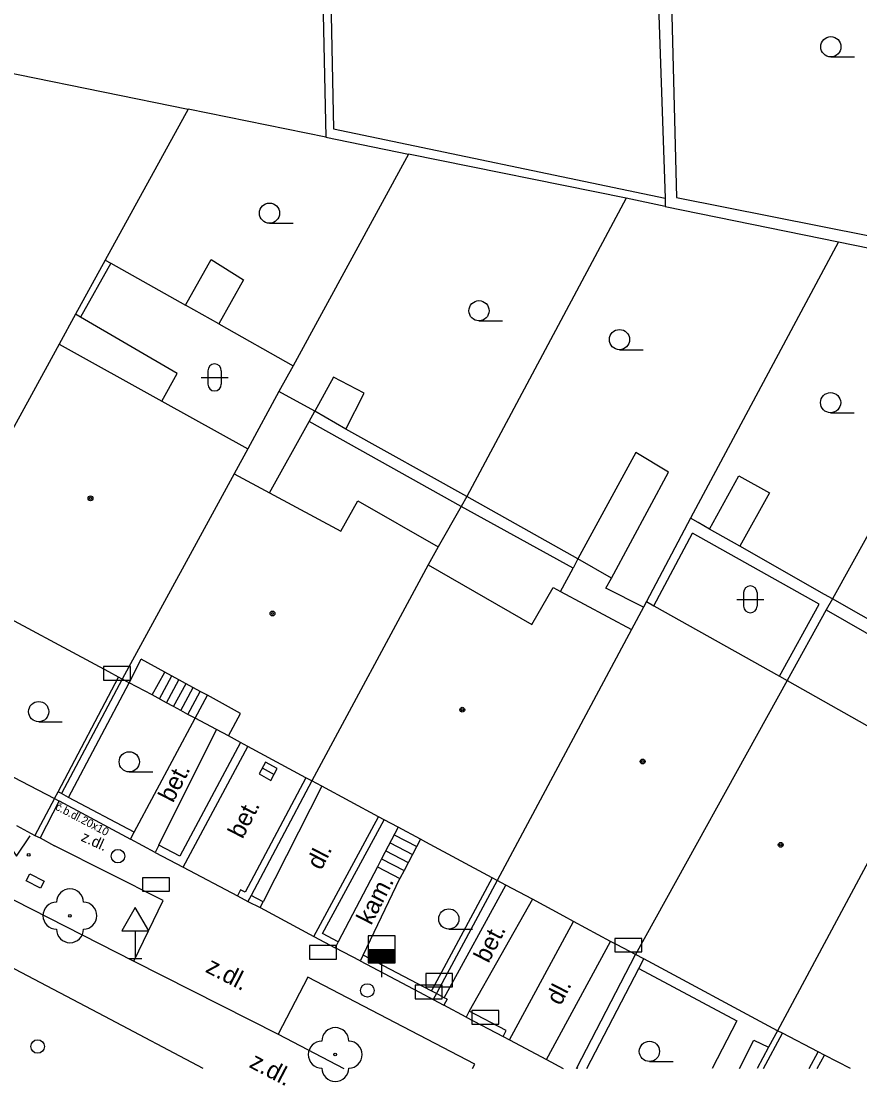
# Model space of a CAD drawing. Extents: x -595546 to -593986, y -1160845 to -1159202.
# Drawn here: x -595028.18 to -594997.08, y -1160843.88 to -1160804.4 of the extents above; entities that cross this region are included whole.
import ezdxf

# ---------------------------------------------------------------- set-up
doc = ezdxf.new("R2010")
doc.units = 0
for name, color, linetype in [('DOP - kresba z DSPS bez souradnic', 7, 'Continuous'), ('DOP - rozhrani ploch obecne', 7, 'Continuous'), ('Level 22', 7, 'Continuous'), ('Level 24', 7, 'Continuous'), ('Level 27', 7, 'Continuous'), ('Level 28', 7, 'Continuous'), ('Level 34', 7, 'Continuous'), ('Level 36', 7, 'Continuous'), ('Level 39', 7, 'Continuous'), ('slaboproud - povrch.  znaky a tel. budka skut. velikost', 7, 'Continuous'), ('TM - budovy zdene_ betonove - NP', 7, 'Continuous'), ('TM - budovy zdene_ betonove - VP', 7, 'Continuous'), ('TM - chodniky - VP', 7, 'Continuous'), ('TM - komunikace - VP', 7, 'Continuous'), ('TM - plot drateny_ kovovy - VP', 7, 'Continuous'), ('TM - podezdivka plotu - VP', 7, 'Continuous'), ('TM - popis povrchu', 7, 'Continuous'), ('TM - rozhrani mezi zpev. plochami mezi sebou - VP', 7, 'Continuous'), ('TM - rozhrani ploch obecne - VP', 7, 'Continuous'), ('TM - schody - VP', 7, 'Continuous')]:
    doc.layers.add(name, color=color, linetype=linetype)

msp = doc.modelspace()

# ---------------------------------------------------------------- linework, layer by layer
at = {"layer": 'DOP - kresba z DSPS bez souradnic'}
for points in [[(-595016.91, -1160793.35), (-595016.59, -1160808.39)], [(-595004.17, -1160799.36), (-595003.88, -1160810.94)], [(-595016.59, -1160808.39), (-595004.3, -1160810.97)], [(-595003.88, -1160810.94), (-594994.97, -1160812.71)], [(-595025.06, -1160813.26), (-595024.85, -1160813.38)], [(-595022.08, -1160814.94), (-595021.13, -1160813.24)], [(-595021.13, -1160813.24), (-595019.93, -1160813.99)], [(-595024.85, -1160813.38), (-595025.98, -1160815.38)], [(-595024.85, -1160813.38), (-595022.08, -1160814.94)], [(-595019.93, -1160813.99), (-595020.85, -1160815.63)], [(-595020.85, -1160815.63), (-595022.08, -1160814.94)], [(-595025.98, -1160815.38), (-595026.16, -1160815.27)], [(-595022.39, -1160817.47), (-595025.98, -1160815.38)], [(-595020.85, -1160815.63), (-595018.09, -1160817.18)], [(-595022.96, -1160818.49), (-595022.39, -1160817.47)], [(-595016.59, -1160817.61), (-595017.29, -1160818.87)], [(-595015.46, -1160818.2), (-595016.59, -1160817.61)], [(-595017.29, -1160818.87), (-595018.62, -1160818.14)], [(-595016.14, -1160819.53), (-595015.46, -1160818.2)], [(-595017.5, -1160819.25), (-595017.29, -1160818.87)], [(-595016.14, -1160819.53), (-595017.29, -1160818.87)], [(-595018.97, -1160821.89), (-595017.5, -1160819.25)], [(-595011.86, -1160822.4), (-595017.5, -1160819.25)], [(-595011.65, -1160822.03), (-595016.14, -1160819.53)], [(-595005.38, -1160820.4), (-595007.54, -1160824.34)], [(-595004.17, -1160821.13), (-595005.38, -1160820.4)], [(-595006.29, -1160825.06), (-595004.17, -1160821.13)], [(-595002.65, -1160823.24), (-595001.56, -1160821.26)], [(-595001.56, -1160821.26), (-595000.43, -1160821.89)], [(-595000.43, -1160821.89), (-595001.53, -1160823.87)], [(-595007.54, -1160824.34), (-595011.65, -1160822.03)], [(-595007.71, -1160824.69), (-595011.86, -1160822.4)], [(-595003.07, -1160823), (-595003.35, -1160822.84)], [(-595002.65, -1160823.24), (-595003.07, -1160823)], [(-595004.71, -1160826.08), (-595003.28, -1160823.39)], [(-594998.58, -1160826.02), (-595003.28, -1160823.39)], [(-595001.53, -1160823.87), (-595002.65, -1160823.24)], [(-594998.39, -1160825.66), (-595001.53, -1160823.87)], [(-595007.54, -1160824.34), (-595007.71, -1160824.69)], [(-595006.29, -1160825.06), (-595007.54, -1160824.34)], [(-595008.18, -1160825.56), (-595007.71, -1160824.69)], [(-595006.5, -1160825.43), (-595006.29, -1160825.06)], [(-595005.1, -1160826.13), (-595006.5, -1160825.43)], [(-594998.09, -1160825.82), (-594998.39, -1160825.66)], [(-594994.81, -1160827.69), (-594998.09, -1160825.82)], [(-595000.05, -1160828.7), (-594998.58, -1160826.02)], [(-594998.32, -1160826.24), (-594993.3, -1160829.12)]]:
    msp.add_lwpolyline(points, dxfattribs=at)
at = {"layer": 'DOP - rozhrani ploch obecne'}
for points in [[(-595017.21, -1160793.32), (-595016.88, -1160808.7)], [(-595004.68, -1160799.89), (-595004.3, -1160810.97)], [(-595031.46, -1160805.73), (-595021.98, -1160807.66)], [(-595021.98, -1160807.66), (-595025.06, -1160813.26)], [(-595016.88, -1160808.7), (-595021.98, -1160807.66)], [(-595016.88, -1160808.7), (-595013.81, -1160809.33)], [(-595013.81, -1160809.33), (-595018.09, -1160817.18)], [(-595005.74, -1160810.97), (-595013.81, -1160809.33)], [(-595005.74, -1160810.97), (-595011.65, -1160822.03)], [(-595004.29, -1160811.27), (-595005.74, -1160810.97)], [(-595004.3, -1160810.97), (-595004.29, -1160811.27)], [(-595004.29, -1160811.27), (-594997.87, -1160812.59)], [(-594997.87, -1160812.59), (-595003.35, -1160822.84)], [(-594997.87, -1160812.59), (-594994.96, -1160813.18)], [(-595025.06, -1160813.26), (-595026.16, -1160815.27)], [(-594991.48, -1160813.89), (-594998.09, -1160825.82)], [(-595026.16, -1160815.27), (-595026.77, -1160816.38)], [(-595018.09, -1160817.18), (-595018.62, -1160818.14)], [(-595018.62, -1160818.14), (-595019.77, -1160820.26)], [(-595011.65, -1160822.03), (-595011.86, -1160822.4)], [(-595011.86, -1160822.4), (-595012.72, -1160823.9)], [(-595003.35, -1160822.84), (-595004.99, -1160825.92)], [(-594998.09, -1160825.82), (-594998.32, -1160826.24)], [(-594998.32, -1160826.24), (-594999.77, -1160828.86)]]:
    msp.add_lwpolyline(points, dxfattribs=at)
at = {"layer": 'Level 22'}
for centre in [(-595026.37, -1160837.58), (-595016.53, -1160842.73)]:
    msp.add_circle(centre, 0.05, dxfattribs=at)
for centre, start, end in [((-595026.37, -1160837.08), 0, 180), ((-595026.87, -1160837.58), 90, 270), ((-595025.87, -1160837.58), 270, 90), ((-595026.37, -1160838.08), 180, 0), ((-595016.53, -1160842.23), 0, 180), ((-595017.03, -1160842.73), 90, 270), ((-595016.03, -1160842.73), 270, 90), ((-595016.53, -1160843.23), 180, 0)]:
    msp.add_arc(centre, 0.5, start, end, dxfattribs=at)
at = {"layer": 'Level 24'}
for points in [[(-595025.127, -1160828.838), (-595024.127, -1160828.838), (-595024.127, -1160828.338), (-595025.127, -1160828.338)], [(-595023.678, -1160836.669), (-595022.678, -1160836.669), (-595022.678, -1160836.169), (-595023.678, -1160836.169)], [(-595006.167, -1160838.918), (-595005.167, -1160838.918), (-595005.167, -1160838.418), (-595006.167, -1160838.418)], [(-595017.488, -1160839.189), (-595016.488, -1160839.189), (-595016.488, -1160838.689), (-595017.488, -1160838.689)], [(-595013.177, -1160840.218), (-595012.177, -1160840.218), (-595012.177, -1160839.718), (-595013.177, -1160839.718)], [(-595013.567, -1160840.658), (-595012.567, -1160840.658), (-595012.567, -1160840.158), (-595013.567, -1160840.158)], [(-595011.468, -1160841.599), (-595010.468, -1160841.599), (-595010.468, -1160841.099), (-595011.468, -1160841.099)]]:
    msp.add_lwpolyline(points, close=True, dxfattribs=at)
at = {"layer": 'Level 27'}
msp.add_line((-595019.239, -1160832.1), (-595018.801, -1160832.34), dxfattribs=at)
msp.add_lwpolyline([(-595019.359, -1160832.32), (-595018.92, -1160832.559), (-595018.681, -1160832.12), (-595019.12, -1160831.881)], close=True, dxfattribs=at)
at = {"layer": 'Level 28'}
for p, q in [((-595015.31, -1160838.83), (-595014.31, -1160838.83)), ((-595015.31, -1160838.88), (-595014.31, -1160838.88)), ((-595015.31, -1160838.93), (-595014.31, -1160838.93)), ((-595015.31, -1160838.98), (-595014.31, -1160838.98)), ((-595015.31, -1160839.03), (-595014.31, -1160839.03)), ((-595015.31, -1160839.08), (-595014.31, -1160839.08)), ((-595015.31, -1160839.13), (-595014.31, -1160839.13)), ((-595015.31, -1160839.18), (-595014.31, -1160839.18)), ((-595015.31, -1160839.23), (-595014.31, -1160839.23)), ((-595015.31, -1160839.28), (-595014.31, -1160839.28)), ((-595014.81, -1160839.33), (-595014.81, -1160839.86))]:
    msp.add_line(p, q, dxfattribs=at)
msp.add_lwpolyline([(-595015.31, -1160839.33), (-595014.31, -1160839.33), (-595014.31, -1160838.33), (-595015.31, -1160838.33)], close=True, dxfattribs=at)
for centre in [(-595024.59, -1160835.37), (-595015.34, -1160840.35), (-595027.57, -1160842.43)]:
    msp.add_circle(centre, 0.25, dxfattribs=at)
at = {"layer": 'Level 34'}
for p, q in [((-595023.95, -1160838.142), (-595023.95, -1160839.16)), ((-595024.2, -1160839.16), (-595023.7, -1160839.16))]:
    msp.add_line(p, q, dxfattribs=at)
msp.add_lwpolyline([(-595024.45, -1160838.142), (-595023.45, -1160838.142), (-595023.95, -1160837.276)], close=True, dxfattribs=at)
at = {"layer": 'Level 36'}
for p, q in [((-594998.15, -1160805.725), (-594997.275, -1160805.725)), ((-595018.97, -1160811.895), (-595018.095, -1160811.895)), ((-595011.2, -1160815.515), (-595010.325, -1160815.515)), ((-595005.99, -1160816.585), (-595005.115, -1160816.585)), ((-595021.506, -1160817.616), (-595020.506, -1160817.616)), ((-595021.256, -1160817.366), (-595021.256, -1160817.866)), ((-595020.756, -1160817.366), (-595020.756, -1160817.866)), ((-594998.16, -1160818.925), (-594997.285, -1160818.925)), ((-595001.636, -1160825.846), (-595000.636, -1160825.846)), ((-595001.386, -1160825.596), (-595001.386, -1160826.096)), ((-595000.886, -1160825.596), (-595000.886, -1160826.096)), ((-595027.53, -1160830.385), (-595026.655, -1160830.385)), ((-595024.17, -1160832.245), (-595023.295, -1160832.245)), ((-595012.32, -1160838.075), (-595011.445, -1160838.075)), ((-595004.88, -1160842.985), (-595004.005, -1160842.985))]:
    msp.add_line(p, q, dxfattribs=at)
msp.add_lwpolyline([(-595028.85, -1160834.62), (-595028.35, -1160835.37), (-595027.85, -1160834.62)], dxfattribs=at)
for centre, radius in [((-594998.15, -1160805.35), 0.375), ((-595018.97, -1160811.52), 0.375), ((-595011.2, -1160815.14), 0.375), ((-595005.99, -1160816.21), 0.375), ((-594998.16, -1160818.55), 0.375), ((-595027.53, -1160830.01), 0.375), ((-595024.17, -1160831.87), 0.375), ((-595027.901, -1160835.32), 0.05), ((-595012.32, -1160837.7), 0.375), ((-595004.88, -1160842.61), 0.375)]:
    msp.add_circle(centre, radius, dxfattribs=at)
for centre, start, end in [((-595021.006, -1160817.366), 0, 180), ((-595021.006, -1160817.866), 180, 0), ((-595001.136, -1160825.596), 0, 180), ((-595001.136, -1160826.096), 180, 0)]:
    msp.add_arc(centre, 0.25, start, end, dxfattribs=at)
at = {"layer": 'Level 39'}
for centre, radius in [((-595025.61, -1160822.1), 0.09), ((-595025.61, -1160822.1), 0.0398), ((-595018.86, -1160826.37), 0.09), ((-595018.86, -1160826.37), 0.0398), ((-595011.82, -1160829.94), 0.09), ((-595011.82, -1160829.94), 0.0398), ((-595005.13, -1160831.86), 0.09), ((-595005.13, -1160831.86), 0.0398), ((-595000.01, -1160834.95), 0.09), ((-595000.01, -1160834.95), 0.0398)]:
    msp.add_circle(centre, radius, dxfattribs=at)
at = {"layer": 'slaboproud - povrch.  znaky a tel. budka skut. velikost'}
msp.add_lwpolyline([(-595027.46, -1160836.56), (-595028, -1160836.28), (-595027.86, -1160836.02), (-595027.33, -1160836.3), (-595027.46, -1160836.56)], dxfattribs=at)
at = {"layer": 'TM - budovy zdene_ betonove - NP'}
for points in [[(-595024.17, -1160828.94), (-595023.73, -1160828.06)], [(-595022.85, -1160828.54), (-595023.73, -1160828.06)], [(-595021.27, -1160829.4), (-595021.54, -1160829.26), (-595022.85, -1160828.54)], [(-595020.49, -1160830.91), (-595020.04, -1160830.08), (-595021.27, -1160829.4)]]:
    msp.add_lwpolyline(points, dxfattribs=at)
at = {"layer": 'TM - budovy zdene_ betonove - VP'}
for points in [[(-595026.77, -1160816.38), (-595027.87, -1160818.39)], [(-595026.77, -1160816.38), (-595022.96, -1160818.49)], [(-595027.87, -1160818.39), (-595031.5, -1160825.01)], [(-595022.96, -1160818.49), (-595019.77, -1160820.26)], [(-595019.77, -1160820.26), (-595020.28, -1160821.19)], [(-595020.28, -1160821.19), (-595024.35, -1160828.65), (-595024.43, -1160828.8)], [(-595020.28, -1160821.19), (-595018.97, -1160821.89)], [(-595018.97, -1160821.89), (-595016.32, -1160823.32)], [(-595016.32, -1160823.32), (-595015.69, -1160822.19)], [(-595015.69, -1160822.19), (-595012.72, -1160823.9)], [(-595012.72, -1160823.9), (-595013.08, -1160824.57)], [(-595013.08, -1160824.57), (-595017.4, -1160832.58)], [(-595013.08, -1160824.57), (-595009.24, -1160826.78)], [(-595009.24, -1160826.78), (-595008.45, -1160825.41)], [(-595008.45, -1160825.41), (-595008.18, -1160825.56)], [(-595008.18, -1160825.56), (-595005.55, -1160826.96)], [(-595004.99, -1160825.92), (-595005.1, -1160826.13)], [(-595004.99, -1160825.92), (-595004.71, -1160826.08)], [(-595024.43, -1160828.8), (-595024.57, -1160828.73), (-595024.93, -1160828.53), (-595029.78, -1160825.94)], [(-595005.1, -1160826.13), (-595005.55, -1160826.96)], [(-595004.71, -1160826.08), (-595000.05, -1160828.7)], [(-595005.55, -1160826.96), (-595010.52, -1160836.27)], [(-595024.17, -1160828.94), (-595024.43, -1160828.8)], [(-595023.32, -1160829.39), (-595024.17, -1160828.94)], [(-594999.77, -1160828.86), (-595005.4, -1160839.02)], [(-595000.05, -1160828.7), (-594999.77, -1160828.86)], [(-594999.77, -1160828.86), (-594994.72, -1160831.71)], [(-595021.73, -1160830.25), (-595022, -1160830.11), (-595022.26, -1160829.97), (-595022.53, -1160829.82), (-595022.79, -1160829.68), (-595023.32, -1160829.39)], [(-595020.94, -1160830.67), (-595021.73, -1160830.25)], [(-595020.49, -1160830.91), (-595020.94, -1160830.67)], [(-595020.04, -1160831.16), (-595020.49, -1160830.91)], [(-595019.77, -1160831.3), (-595020.04, -1160831.16)], [(-595017.62, -1160832.46), (-595019.77, -1160831.3)], [(-595017.4, -1160832.58), (-595017.62, -1160832.46)], [(-595017.03, -1160832.78), (-595017.4, -1160832.58)], [(-595014.93, -1160833.91), (-595017.03, -1160832.78)], [(-594995.21, -1160832.68), (-595000.13, -1160841.85)], [(-595014.72, -1160834.02), (-595014.93, -1160833.91)], [(-595014.2, -1160834.3), (-595014.72, -1160834.02)], [(-595013.37, -1160834.74), (-595014.2, -1160834.3)], [(-595013.17, -1160834.85), (-595013.37, -1160834.74)], [(-595010.71, -1160836.17), (-595013.17, -1160834.85)], [(-595010.52, -1160836.27), (-595010.71, -1160836.17)], [(-595010.21, -1160836.44), (-595010.52, -1160836.27)], [(-595009.22, -1160836.97), (-595010.21, -1160836.44)], [(-595007.7, -1160837.79), (-595008.05, -1160837.6), (-595009.22, -1160836.97)], [(-595006.32, -1160838.53), (-595007.7, -1160837.79)], [(-595005.4, -1160839.02), (-595006.07, -1160838.66), (-595006.32, -1160838.53)], [(-595005.09, -1160839.18), (-595005.4, -1160839.02)], [(-595000.13, -1160841.85), (-595005.09, -1160839.18)], [(-594999.95, -1160841.94), (-595000.13, -1160841.85)], [(-594998.62, -1160842.63), (-594999.95, -1160841.94)], [(-594998.39, -1160842.75), (-594998.62, -1160842.63)], [(-594997.425, -1160843.241), (-594998.39, -1160842.75)]]:
    msp.add_lwpolyline(points, dxfattribs=at)
at = {"layer": 'TM - chodniky - VP'}
for points in [[(-595028.35, -1160834.23), (-595027.67, -1160834.6)], [(-595027.67, -1160834.6), (-595027.48, -1160834.69)], [(-595027.48, -1160834.69), (-595026.94, -1160834.99)], [(-595024, -1160839.26), (-595022.91, -1160837.02), (-595026.94, -1160834.99)], [(-595011.439, -1160843.241), (-595011.36, -1160843.09), (-595017.55, -1160839.86), (-595018.65, -1160841.97)]]:
    msp.add_lwpolyline(points, dxfattribs=at)
at = {"layer": 'TM - komunikace - VP'}
for points in [[(-595029.08, -1160836.68), (-595024, -1160839.26), (-595018.65, -1160841.97)], [(-595018.65, -1160841.97), (-595016.218, -1160843.241)]]:
    msp.add_lwpolyline(points, dxfattribs=at)
at = {"layer": 'TM - plot drateny_ kovovy - VP'}
for points in [[(-595024.43, -1160828.8), (-595026.68, -1160833.05)], [(-595020.04, -1160831.16), (-595022.3, -1160835.37)], [(-595017.62, -1160832.46), (-595019.87, -1160836.71), (-595020.04, -1160836.62)], [(-595023.99, -1160834.48), (-595026.42, -1160833.19), (-595026.68, -1160833.05), (-595026.81, -1160832.98)], [(-595017, -1160838.24), (-595014.72, -1160834.02)], [(-595023.21, -1160835.23), (-595024.13, -1160834.74)], [(-595022.3, -1160835.37), (-595023.07, -1160834.96)], [(-595022.17, -1160835.78), (-595020.16, -1160836.84)], [(-595010.71, -1160836.17), (-595012.59, -1160839.67)], [(-595012.49, -1160840.62), (-595010.21, -1160836.44)], [(-595019.21, -1160837.06), (-595019.65, -1160836.83)], [(-595019.32, -1160837.28), (-595017.32, -1160838.35)], [(-595016.42, -1160838.55), (-595017, -1160838.24)], [(-595015.61, -1160839.25), (-595016.53, -1160838.77)], [(-595012.97, -1160840.37), (-595015.49, -1160839.04)], [(-595005.27, -1160839.54), (-595005.09, -1160839.18)], [(-595012.59, -1160839.67), (-595012.94, -1160840.31), (-595012.97, -1160840.37)], [(-595007.198, -1160843.241), (-595005.27, -1160839.54)], [(-595012.78, -1160840.47), (-595012.97, -1160840.37)], [(-595012.49, -1160840.62), (-595012.78, -1160840.47)], [(-595011.67, -1160841.34), (-595012.5, -1160840.9)], [(-595012.38, -1160840.68), (-595012.49, -1160840.62)], [(-595010.19, -1160841.84), (-595011.56, -1160841.12)], [(-595010.3, -1160842.06), (-595010.07, -1160842.18)], [(-595010.07, -1160842.18), (-595008.7, -1160842.91)], [(-594998.656, -1160843.241), (-594998.39, -1160842.75)], [(-595008.7, -1160842.91), (-595008.081, -1160843.241)], [(-595007.531, -1160843.241), (-595007.57, -1160843.22)]]:
    msp.add_lwpolyline(points, dxfattribs=at)
at = {"layer": 'TM - podezdivka plotu - VP'}
for points in [[(-595026.94, -1160833.23), (-595026.81, -1160832.98), (-595024.57, -1160828.73)], [(-595026.42, -1160833.19), (-595024.17, -1160828.94)], [(-595022.17, -1160835.78), (-595019.77, -1160831.3)], [(-595017.4, -1160832.58), (-595019.65, -1160836.83)], [(-595026.94, -1160833.23), (-595026.81, -1160833.3)], [(-595026.81, -1160833.3), (-595026.77, -1160833.32), (-595024.13, -1160834.74)], [(-595017.32, -1160838.35), (-595014.93, -1160833.91)], [(-595024.13, -1160834.74), (-595023.99, -1160834.48)], [(-595023.07, -1160834.96), (-595023.21, -1160835.23)], [(-595023.21, -1160835.23), (-595022.17, -1160835.78)], [(-595010.52, -1160836.27), (-595012.75, -1160840.41), (-595012.78, -1160840.47)], [(-595020.04, -1160836.62), (-595020.16, -1160836.84)], [(-595020.16, -1160836.84), (-595019.77, -1160837.05)], [(-595019.65, -1160836.83), (-595019.77, -1160837.05)], [(-595019.77, -1160837.05), (-595019.32, -1160837.28)], [(-595019.32, -1160837.28), (-595019.21, -1160837.06)], [(-595017.32, -1160838.35), (-595016.53, -1160838.77)], [(-595016.42, -1160838.55), (-595016.53, -1160838.77)], [(-595015.49, -1160839.04), (-595015.61, -1160839.25)], [(-595015.61, -1160839.25), (-595013.41, -1160840.42), (-595012.9, -1160840.69)], [(-595007.57, -1160843.22), (-595005.4, -1160839.02)], [(-595012.78, -1160840.47), (-595012.9, -1160840.69)], [(-595012.9, -1160840.69), (-595012.5, -1160840.9)], [(-595012.38, -1160840.68), (-595012.5, -1160840.9)], [(-595011.56, -1160841.12), (-595011.67, -1160841.34)], [(-595011.67, -1160841.34), (-595010.3, -1160842.06)], [(-595010.3, -1160842.06), (-595010.19, -1160841.84)], [(-595000.13, -1160841.85), (-595000.46, -1160842.46)], [(-595000.46, -1160842.46), (-595000.878, -1160843.241)], [(-595007.581, -1160843.241), (-595007.57, -1160843.22)]]:
    msp.add_lwpolyline(points, dxfattribs=at)
at = {"layer": 'TM - rozhrani mezi zpev. plochami mezi sebou - VP'}
for points in [[(-595021.431, -1160843.241), (-595025.08, -1160841.32), (-595037.47, -1160834.8), (-595045.45, -1160830.59)], [(-595026.94, -1160833.23), (-595027.67, -1160834.6)], [(-595026.77, -1160833.32), (-595027.48, -1160834.69)]]:
    msp.add_lwpolyline(points, dxfattribs=at)
at = {"layer": 'TM - rozhrani ploch obecne - VP'}
for points in [[(-595023.32, -1160829.39), (-595022.85, -1160828.54)], [(-595021.73, -1160830.25), (-595021.27, -1160829.4)], [(-595023.99, -1160834.48), (-595021.73, -1160830.25)], [(-595032.02, -1160830.6), (-595031.85, -1160830.68), (-595026.94, -1160833.23)], [(-595023.07, -1160834.96), (-595020.94, -1160830.67)], [(-595017.03, -1160832.78), (-595019.21, -1160837.06)], [(-595014.2, -1160834.3), (-595014.82, -1160835.47)], [(-595013.37, -1160834.74), (-595013.67, -1160835.31), (-595013.98, -1160835.9), (-595014.14, -1160836.2)], [(-595014.97, -1160835.76), (-595016.42, -1160838.55)], [(-595014.82, -1160835.47), (-595014.97, -1160835.76)], [(-595014.97, -1160835.76), (-595014.14, -1160836.2)], [(-595015.49, -1160839.04), (-595014.14, -1160836.2)], [(-595009.22, -1160836.97), (-595011.56, -1160841.12)], [(-595010.07, -1160842.18), (-595007.7, -1160837.79)], [(-595008.7, -1160842.91), (-595006.32, -1160838.53)], [(-595005.27, -1160839.54), (-595001.64, -1160841.48), (-595002.548, -1160843.241)], [(-595000.648, -1160843.241), (-594999.95, -1160841.94)], [(-595001.538, -1160843.241), (-595001.01, -1160842.2), (-595000.46, -1160842.46)], [(-594998.95, -1160843.241), (-594998.62, -1160842.63)]]:
    msp.add_lwpolyline(points, dxfattribs=at)
at = {"layer": 'TM - schody - VP'}
for points in [[(-595023.05, -1160829.54), (-595022.59, -1160828.68)], [(-595022.79, -1160829.68), (-595022.33, -1160828.83)], [(-595022.53, -1160829.82), (-595022.06, -1160828.97)], [(-595022.26, -1160829.97), (-595021.8, -1160829.12)], [(-595022, -1160830.11), (-595021.54, -1160829.26)], [(-595014.35, -1160834.58), (-595013.51, -1160835.01)], [(-595014.5, -1160834.87), (-595013.67, -1160835.31)], [(-595014.66, -1160835.17), (-595013.83, -1160835.61)], [(-595014.82, -1160835.47), (-595013.98, -1160835.9)]]:
    msp.add_lwpolyline(points, dxfattribs=at)

# ---------------------------------------------------------------- texts
at = {"layer": 'TM - popis povrchu'}
for s, height, rotation, p in [('bet.', 0.65, 62.7429, (-595022.55, -1160833.42)), ('č.b.dl.20x10', 0.3, 332.3593, (-595026.94, -1160833.63)), ('bet.', 0.65, 62.7429, (-595019.97, -1160834.76)), ('z.dl.', 0.4, 335.7886, (-595025.99, -1160834.79)), ('dl.', 0.65, 62.7429, (-595017.05, -1160835.92)), ('kam.', 0.65, 62.7429, (-595015.2, -1160837.96)), ('bet.', 0.65, 62.7429, (-595010.85, -1160839.37)), ('z.dl.', 0.65, 332.7429, (-595021.38, -1160839.65)), ('dl.', 0.65, 62.7429, (-595008.17, -1160840.94)), ('z.dl.', 0.65, 332.2995, (-595019.76, -1160843.18))]:
    msp.add_text(s, height=height, rotation=rotation, dxfattribs=at).set_placement(p)

doc.saveas('drawing.dxf')
